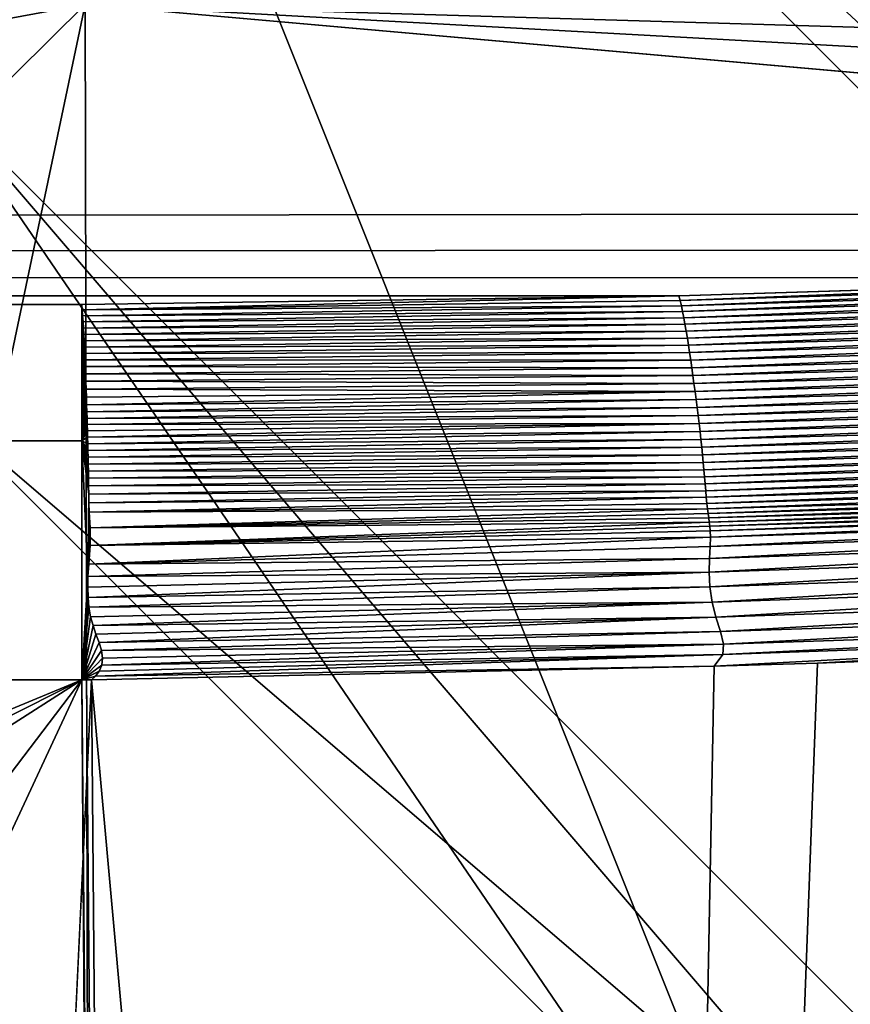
# Model space of a CAD drawing. Extents: x -250 to 250, y -968 to 894.
# Tile 504 of 656: x 225.13 to 226.47, y -901.66 to -900.08. Entities that reach past the tile are written whole.
import ezdxf

# ---------------------------------------------------------------- set-up
doc = ezdxf.new("R2010")
doc.units = 0
doc.header["$LTSCALE"] = 3.583593
for name, color, linetype in [('4424', 7, 'CONTINUOUS'), ('4572', 7, 'CONTINUOUS'), ('4683', 7, 'CONTINUOUS'), ('4728', 7, 'CONTINUOUS'), ('4734', 7, 'CONTINUOUS'), ('4742', 7, 'CONTINUOUS'), ('4801', 7, 'CONTINUOUS'), ('4804', 7, 'CONTINUOUS'), ('4805', 7, 'CONTINUOUS'), ('4847', 7, 'CONTINUOUS'), ('4860', 7, 'CONTINUOUS'), ('4870', 7, 'CONTINUOUS'), ('4910', 7, 'CONTINUOUS'), ('4942', 7, 'CONTINUOUS'), ('4988', 7, 'CONTINUOUS'), ('4990', 7, 'CONTINUOUS'), ('5036', 7, 'CONTINUOUS'), ('5065', 7, 'CONTINUOUS'), ('5092', 7, 'CONTINUOUS'), ('5096', 7, 'CONTINUOUS'), ('5149', 7, 'CONTINUOUS')]:
    doc.layers.add(name, color=color, linetype=linetype)

msp = doc.modelspace()

# ---------------------------------------------------------------- linework, layer by layer
at = {"layer": '4424', "color": 7, "linetype": 'CONTINUOUS'}
for points in [[(228, -903.7, -14.45), (228, -903.7, -13.45), (224.9998, -900.7, -13.45), (228, -903.7, -14.45)], [(225.0002, -900.7, -14.45), (228, -903.7, -14.45), (224.9998, -900.7, -13.45), (225.0002, -900.7, -14.45)]]:
    msp.add_3dface(points, dxfattribs=at)
at = {"layer": '4572', "color": 7, "linetype": 'CONTINUOUS'}
msp.add_3dface([(230.2099, -900.724, -15.128), (224.9981, -897.7, -16), (230.8187, -899.8727, -14.9044), (230.2099, -900.724, -15.128)], dxfattribs=at)
at = {"layer": '4683', "color": 7, "linetype": 'CONTINUOUS'}
for points in [[(225.0001, -900.2, -14.45), (228.5, -903.7, -14.45), (225.0002, -900.7, -14.45), (225.0001, -900.2, -14.45)], [(225.0002, -900.7, -14.45), (228.5, -903.7, -14.45), (228, -903.7, -14.45), (225.0002, -900.7, -14.45)]]:
    msp.add_3dface(points, dxfattribs=at)
at = {"layer": '4728', "color": 7, "linetype": 'CONTINUOUS'}
for points in [[(228, -903.7, -13.45), (224.9999, -900.2, -13.45), (224.9998, -900.7, -13.45), (228, -903.7, -13.45)], [(224.9999, -900.2, -13.45), (228, -903.7, -13.45), (228.5, -903.7, -13.45), (224.9999, -900.2, -13.45)]]:
    msp.add_3dface(points, dxfattribs=at)
at = {"layer": '4734', "color": 7, "linetype": 'CONTINUOUS'}
for points in [[(225, -895.6, 13.9), (225, -911.3574, 13.9), (234.8285, -911.4284, 9.8298), (225, -895.6, 13.9)], [(238.9, -898.0401, 0), (225, -895.6, 13.9), (238.9, -911.6), (238.9, -898.0401, 0)], [(238.9, -911.6), (225, -895.6, 13.9), (234.8285, -911.4284, 9.8298), (238.9, -911.6)]]:
    msp.add_3dface(points, dxfattribs=at)
at = {"layer": '4742', "color": 7, "linetype": 'CONTINUOUS'}
for points in [[(224.9981, -897.7, -16), (230.2099, -900.724, -15.128), (225, -897.7, -17), (224.9981, -897.7, -16)], [(225, -897.7, -17), (230.2099, -900.724, -15.128), (231, -903.7, -17), (225, -897.7, -17)]]:
    msp.add_3dface(points, dxfattribs=at)
at = {"layer": '4801', "color": 7, "linetype": 'CONTINUOUS'}
for points in [[(225.0003, -898.7, -18), (226.45, -902.3225, -18), (224.9994, -901.7, -18), (225.0003, -898.7, -18)], [(225.0003, -898.7, -18), (230, -903.7, -18), (226.45, -902.3225, -18), (225.0003, -898.7, -18)]]:
    msp.add_3dface(points, dxfattribs=at)
at = {"layer": '4804', "color": 7, "linetype": 'CONTINUOUS'}
for points in [[(225, -897.9929, -17.7071), (230.7071, -903.7, -17.7071), (225.0003, -898.7, -18), (225, -897.9929, -17.7071)], [(230, -903.7, -18), (225.0003, -898.7, -18), (230.3827, -903.7, -17.9239), (230, -903.7, -18)], [(225.0003, -898.7, -18), (230.7071, -903.7, -17.7071), (230.3827, -903.7, -17.9239), (225.0003, -898.7, -18)]]:
    msp.add_3dface(points, dxfattribs=at)
at = {"layer": '4805', "color": 7, "linetype": 'CONTINUOUS'}
for points in [[(225, -897.7, -17), (231, -903.7, -17), (225, -897.9929, -17.7071), (225, -897.7, -17)], [(230.9239, -903.7, -17.3827), (230.7071, -903.7, -17.7071), (225, -897.9929, -17.7071), (230.9239, -903.7, -17.3827)], [(231, -903.7, -17), (230.9239, -903.7, -17.3827), (225, -897.9929, -17.7071), (231, -903.7, -17)]]:
    msp.add_3dface(points, dxfattribs=at)
at = {"layer": '4847', "color": 7, "linetype": 'CONTINUOUS'}
for points in [[(224.9999, -900.2, -13.45), (228.5, -903.7, -13.45), (224.9998, -900.2, -12.6), (224.9999, -900.2, -13.45)], [(228.5, -903.7, -13.45), (228.5, -903.7, -12.1041), (224.9998, -900.2, -12.6), (228.5, -903.7, -13.45)]]:
    msp.add_3dface(points, dxfattribs=at)
at = {"layer": '4860', "color": 7, "linetype": 'CONTINUOUS'}
for points in [[(224.9999, -900.2, -15.95), (226.45, -902.3225, -15.95), (228.5, -903.7, -15.95), (224.9999, -900.2, -15.95)], [(226.45, -902.3225, -15.95), (224.9999, -900.2, -15.95), (225.0006, -901.7, -15.95), (226.45, -902.3225, -15.95)]]:
    msp.add_3dface(points, dxfattribs=at)
at = {"layer": '4870', "color": 7, "linetype": 'CONTINUOUS'}
msp.add_3dface([(228.5, -903.7, -12.1041), (225.0003, -907.2, -12.6), (224.9998, -900.2, -12.6), (228.5, -903.7, -12.1041)], dxfattribs=at)
at = {"layer": '4910', "color": 7, "linetype": 'CONTINUOUS'}
for points in [[(224.9999, -900.2, -15.95), (228.5, -903.7, -15.95), (225.0001, -900.2, -14.45), (224.9999, -900.2, -15.95)], [(228.5, -903.7, -15.95), (228.5, -903.7, -14.45), (225.0001, -900.2, -14.45), (228.5, -903.7, -15.95)]]:
    msp.add_3dface(points, dxfattribs=at)
at = {"layer": '4942', "color": 7, "linetype": 'CONTINUOUS'}
for points in [[(117.5, -900.5308, 15.9865), (225.2385, -900.0509, 13.998), (117.5, -899.787, 12.8425), (117.5, -900.5308, 15.9865)], [(232.6954, -899.9875, 13.7246), (225.2385, -900.0509, 13.998), (231.7964, -900.1094, 14.2476), (232.6954, -899.9875, 13.7246)], [(225.2385, -900.0509, 13.998), (117.5, -900.5308, 15.9865), (229.0257, -900.3859, 15.3999), (225.2385, -900.0509, 13.998)], [(229.9562, -900.3095, 15.0864), (225.2385, -900.0509, 13.998), (229.0257, -900.3859, 15.3999), (229.9562, -900.3095, 15.0864)], [(230.8794, -900.2174, 14.7032), (225.2385, -900.0509, 13.998), (229.9562, -900.3095, 15.0864), (230.8794, -900.2174, 14.7032)], [(231.7964, -900.1094, 14.2476), (225.2385, -900.0509, 13.998), (230.8794, -900.2174, 14.7032), (231.7964, -900.1094, 14.2476)], [(229.0257, -900.3859, 15.3999), (117.5, -900.5308, 15.9865), (228.0908, -900.4463, 15.6461), (229.0257, -900.3859, 15.3999)], [(228.0908, -900.4463, 15.6461), (117.5, -900.5308, 15.9865), (227.1486, -900.4915, 15.8284), (228.0908, -900.4463, 15.6461)], [(227.1486, -900.4915, 15.8284), (117.5, -900.5308, 15.9865), (226.1966, -900.5211, 15.9474), (227.1486, -900.4915, 15.8284)], [(117.5, -900.5308, 15.9865), (118.3512, -900.5334, 15.9969), (226.1966, -900.5211, 15.9474), (117.5, -900.5308, 15.9865)], [(118.3512, -900.5334, 15.9969), (119.183, -900.535, 16.0032), (226.1966, -900.5211, 15.9474), (118.3512, -900.5334, 15.9969)], [(119.183, -900.535, 16.0032), (225.2327, -900.535, 16.0032), (226.1966, -900.5211, 15.9474), (119.183, -900.535, 16.0032)]]:
    msp.add_3dface(points, dxfattribs=at)
at = {"layer": '4988', "color": 7, "linetype": 'CONTINUOUS'}
for points in [[(225.2327, -900.535, 16.0032), (119.183, -900.535, 16.0032), (119.183, -900.9921, 16.4975), (225.2327, -900.535, 16.0032)], [(225.2327, -900.535, 16.0032), (119.183, -900.9921, 16.4975), (225.2327, -900.755, 16.362), (225.2327, -900.535, 16.0032)], [(225.2327, -900.755, 16.362), (119.183, -901.141, 16.5298), (225.2327, -901.141, 16.5298), (225.2327, -900.755, 16.362)], [(119.183, -900.9921, 16.4975), (119.183, -901.141, 16.5298), (225.2327, -900.755, 16.362), (119.183, -900.9921, 16.4975)]]:
    msp.add_3dface(points, dxfattribs=at)
at = {"layer": '4990', "color": 7, "linetype": 'CONTINUOUS'}
for points in [[(225.2327, -901.141, 16.5298), (119.183, -901.141, 16.5298), (195.277, -913.5664, 17.8358), (225.2327, -901.141, 16.5298)], [(198.3256, -914.6033, 17.9448), (225.2327, -901.141, 16.5298), (195.277, -913.5664, 17.8358), (198.3256, -914.6033, 17.9448)], [(200.0949, -917.2293, 18.2208), (225.2327, -901.141, 16.5298), (198.3256, -914.6033, 17.9448), (200.0949, -917.2293, 18.2208)], [(203.2155, -930.0658, 19.5699), (225.2327, -901.141, 16.5298), (200.0949, -917.2293, 18.2208), (203.2155, -930.0658, 19.5699)], [(205.5595, -943.3624, 20.9675), (225.2327, -901.141, 16.5298), (203.2155, -930.0658, 19.5699), (205.5595, -943.3624, 20.9675)], [(225.6573, -961.0304, 22.8245), (225.2327, -901.141, 16.5298), (205.5595, -943.3624, 20.9675), (225.6573, -961.0304, 22.8245)], [(225.2327, -901.141, 16.5298), (225.6573, -961.0304, 22.8245), (225.4273, -922.9355, 18.8205), (225.2327, -901.141, 16.5298)]]:
    msp.add_3dface(points, dxfattribs=at)
at = {"layer": '5036', "color": 7, "linetype": 'CONTINUOUS'}
for points in [[(225.2486, -901.1407, 16.5296), (225.4273, -922.9355, 18.8205), (224.8079, -910.4487, 17.5242), (225.2486, -901.1407, 16.5296)], [(225.2327, -901.141, 16.5298), (225.4273, -922.9355, 18.8205), (225.2407, -901.1409, 16.5298), (225.2327, -901.141, 16.5298)], [(225.2407, -901.1409, 16.5298), (225.4273, -922.9355, 18.8205), (225.2486, -901.1407, 16.5296), (225.2407, -901.1409, 16.5298)]]:
    msp.add_3dface(points, dxfattribs=at)
at = {"layer": '5065', "color": 7, "linetype": 'CONTINUOUS'}
for points in [[(225.2327, -900.535, 16.0032), (225.2327, -900.755, 16.362), (225.2335, -900.5438, 16.0351), (225.2327, -900.535, 16.0032)], [(225.2335, -900.5438, 16.0351), (225.2327, -900.755, 16.362), (225.2342, -900.5533, 16.0645), (225.2335, -900.5438, 16.0351)], [(225.2342, -900.5533, 16.0645), (225.2327, -900.755, 16.362), (225.2349, -900.5633, 16.0913), (225.2342, -900.5533, 16.0645)], [(225.2349, -900.5633, 16.0913), (225.2327, -900.755, 16.362), (225.2356, -900.5735, 16.1158), (225.2349, -900.5633, 16.0913)], [(225.2356, -900.5735, 16.1158), (225.2327, -900.755, 16.362), (225.2361, -900.5837, 16.1379), (225.2356, -900.5735, 16.1158)], [(225.2361, -900.5837, 16.1379), (225.2327, -900.755, 16.362), (225.2367, -900.5938, 16.158), (225.2361, -900.5837, 16.1379)], [(225.2367, -900.5938, 16.158), (225.2327, -900.755, 16.362), (225.2372, -900.6039, 16.1765), (225.2367, -900.5938, 16.158)], [(225.2372, -900.6039, 16.1765), (225.2327, -900.755, 16.362), (225.2376, -900.614, 16.194), (225.2372, -900.6039, 16.1765)], [(225.2376, -900.614, 16.194), (225.2327, -900.755, 16.362), (225.2381, -900.6244, 16.2107), (225.2376, -900.614, 16.194)], [(225.2381, -900.6244, 16.2107), (225.2327, -900.755, 16.362), (225.2385, -900.6353, 16.2273), (225.2381, -900.6244, 16.2107)], [(225.2385, -900.6353, 16.2273), (225.2327, -900.755, 16.362), (225.239, -900.6468, 16.2437), (225.2385, -900.6353, 16.2273)], [(225.239, -900.6468, 16.2437), (225.2327, -900.755, 16.362), (225.2394, -900.659, 16.26), (225.239, -900.6468, 16.2437)], [(225.2394, -900.659, 16.26), (225.2327, -900.755, 16.362), (225.2399, -900.6719, 16.2762), (225.2394, -900.659, 16.26)], [(225.2399, -900.6719, 16.2762), (225.2327, -900.755, 16.362), (225.2403, -900.6846, 16.2915), (225.2399, -900.6719, 16.2762)], [(225.2403, -900.6846, 16.2915), (225.2327, -900.755, 16.362), (225.2407, -900.697, 16.3053), (225.2403, -900.6846, 16.2915)], [(225.2407, -900.697, 16.3053), (225.2327, -900.755, 16.362), (225.2411, -900.7082, 16.3173), (225.2407, -900.697, 16.3053)], [(225.2411, -900.7082, 16.3173), (225.2327, -900.755, 16.362), (225.2414, -900.7188, 16.3281), (225.2411, -900.7082, 16.3173)], [(225.2414, -900.7188, 16.3281), (225.2327, -900.755, 16.362), (225.2417, -900.7288, 16.338), (225.2414, -900.7188, 16.3281)], [(225.2417, -900.7288, 16.338), (225.2327, -900.755, 16.362), (225.242, -900.7389, 16.3476), (225.2417, -900.7288, 16.338)], [(225.242, -900.7389, 16.3476), (225.2327, -900.755, 16.362), (225.2423, -900.7493, 16.3569), (225.242, -900.7389, 16.3476)], [(225.2423, -900.7493, 16.3569), (225.2327, -900.755, 16.362), (225.2426, -900.7599, 16.3662), (225.2423, -900.7493, 16.3569)], [(225.2441, -900.841, 16.4258), (225.2327, -900.755, 16.362), (225.2429, -900.9743, 16.4912), (225.2441, -900.841, 16.4258)], [(225.2439, -900.8278, 16.4173), (225.2327, -900.755, 16.362), (225.2441, -900.841, 16.4258), (225.2439, -900.8278, 16.4173)], [(225.2438, -900.8156, 16.4091), (225.2327, -900.755, 16.362), (225.2439, -900.8278, 16.4173), (225.2438, -900.8156, 16.4091)], [(225.2436, -900.804, 16.4008), (225.2327, -900.755, 16.362), (225.2438, -900.8156, 16.4091), (225.2436, -900.804, 16.4008)], [(225.2434, -900.7928, 16.3925), (225.2327, -900.755, 16.362), (225.2436, -900.804, 16.4008), (225.2434, -900.7928, 16.3925)], [(225.2432, -900.7817, 16.384), (225.2327, -900.755, 16.362), (225.2434, -900.7928, 16.3925), (225.2432, -900.7817, 16.384)], [(225.2327, -900.755, 16.362), (225.2327, -901.141, 16.5298), (225.2429, -900.9743, 16.4912), (225.2327, -900.755, 16.362)], [(225.2429, -900.7707, 16.3752), (225.2327, -900.755, 16.362), (225.2432, -900.7817, 16.384), (225.2429, -900.7707, 16.3752)], [(225.2426, -900.7599, 16.3662), (225.2327, -900.755, 16.362), (225.2429, -900.7707, 16.3752), (225.2426, -900.7599, 16.3662)], [(225.2443, -900.8552, 16.4345), (225.2441, -900.841, 16.4258), (225.2429, -900.9743, 16.4912), (225.2443, -900.8552, 16.4345)], [(225.2448, -900.8702, 16.4432), (225.2443, -900.8552, 16.4345), (225.2429, -900.9743, 16.4912), (225.2448, -900.8702, 16.4432)], [(225.2463, -900.8955, 16.4568), (225.2448, -900.8702, 16.4432), (225.2429, -900.9743, 16.4912), (225.2463, -900.8955, 16.4568)], [(225.2441, -900.954, 16.4834), (225.2463, -900.8955, 16.4568), (225.2429, -900.9743, 16.4912), (225.2441, -900.954, 16.4834)], [(225.2463, -900.9238, 16.4705), (225.2463, -900.8955, 16.4568), (225.2441, -900.954, 16.4834), (225.2463, -900.9238, 16.4705)], [(225.2429, -900.9743, 16.4912), (225.2327, -901.141, 16.5298), (225.2425, -900.991, 16.4971), (225.2429, -900.9743, 16.4912)], [(225.2425, -900.991, 16.4971), (225.2327, -901.141, 16.5298), (225.243, -901.0077, 16.5024), (225.2425, -900.991, 16.4971)], [(225.243, -901.0077, 16.5024), (225.2327, -901.141, 16.5298), (225.2445, -901.0238, 16.5072), (225.243, -901.0077, 16.5024)], [(225.2445, -901.0238, 16.5072), (225.2327, -901.141, 16.5298), (225.2472, -901.0391, 16.5113), (225.2445, -901.0238, 16.5072)], [(225.2472, -901.0391, 16.5113), (225.2327, -901.141, 16.5298), (225.2511, -901.0534, 16.5147), (225.2472, -901.0391, 16.5113)], [(225.2511, -901.0534, 16.5147), (225.2327, -901.141, 16.5298), (225.2558, -901.0671, 16.5177), (225.2511, -901.0534, 16.5147)], [(225.2558, -901.0671, 16.5177), (225.2327, -901.141, 16.5298), (225.2608, -901.0805, 16.5202), (225.2558, -901.0671, 16.5177)], [(225.2608, -901.0805, 16.5202), (225.2327, -901.141, 16.5298), (225.2646, -901.0935, 16.5224), (225.2608, -901.0805, 16.5202)], [(225.2646, -901.0935, 16.5224), (225.2327, -901.141, 16.5298), (225.2663, -901.1057, 16.5244), (225.2646, -901.0935, 16.5224)], [(225.2663, -901.1057, 16.5244), (225.2327, -901.141, 16.5298), (225.265, -901.117, 16.5261), (225.2663, -901.1057, 16.5244)], [(225.265, -901.117, 16.5261), (225.2327, -901.141, 16.5298), (225.2608, -901.1268, 16.5276), (225.265, -901.117, 16.5261)], [(225.2608, -901.1268, 16.5276), (225.2327, -901.141, 16.5298), (225.2548, -901.1348, 16.5288), (225.2608, -901.1268, 16.5276)], [(225.2327, -901.141, 16.5298), (225.2486, -901.1407, 16.5296), (225.2548, -901.1348, 16.5288), (225.2327, -901.141, 16.5298)], [(225.2327, -901.141, 16.5298), (225.2407, -901.1409, 16.5298), (225.2486, -901.1407, 16.5296), (225.2327, -901.141, 16.5298)]]:
    msp.add_3dface(points, dxfattribs=at)
at = {"layer": '5092', "color": 7, "linetype": 'CONTINUOUS'}
for points in [[(227.1486, -900.4915, 15.8284), (226.1966, -900.5211, 15.9474), (226.1988, -900.5286, 15.9753), (227.1486, -900.4915, 15.8284)], [(227.1522, -900.499, 15.8558), (227.1486, -900.4915, 15.8284), (226.1988, -900.5286, 15.9753), (227.1522, -900.499, 15.8558)], [(226.2008, -900.5371, 16.002), (227.1522, -900.499, 15.8558), (226.1988, -900.5286, 15.9753), (226.2008, -900.5371, 16.002)], [(227.1558, -900.5075, 15.8826), (227.1522, -900.499, 15.8558), (226.2008, -900.5371, 16.002), (227.1558, -900.5075, 15.8826)], [(226.2028, -900.5464, 16.0277), (227.1558, -900.5075, 15.8826), (226.2008, -900.5371, 16.002), (226.2028, -900.5464, 16.0277)], [(227.1593, -900.517, 15.9088), (227.1558, -900.5075, 15.8826), (226.2028, -900.5464, 16.0277), (227.1593, -900.517, 15.9088)], [(226.1966, -900.5211, 15.9474), (225.2327, -900.535, 16.0032), (225.2335, -900.5438, 16.0351), (226.1966, -900.5211, 15.9474)], [(226.1966, -900.5211, 15.9474), (225.2335, -900.5438, 16.0351), (226.1988, -900.5286, 15.9753), (226.1966, -900.5211, 15.9474)], [(226.2047, -900.5564, 16.0525), (227.1593, -900.517, 15.9088), (226.2028, -900.5464, 16.0277), (226.2047, -900.5564, 16.0525)], [(227.1628, -900.5274, 15.9344), (227.1593, -900.517, 15.9088), (226.2047, -900.5564, 16.0525), (227.1628, -900.5274, 15.9344)], [(226.2066, -900.5669, 16.0764), (227.1628, -900.5274, 15.9344), (226.2047, -900.5564, 16.0525), (226.2066, -900.5669, 16.0764)], [(227.1663, -900.5383, 15.9594), (227.1628, -900.5274, 15.9344), (226.2066, -900.5669, 16.0764), (227.1663, -900.5383, 15.9594)], [(225.2335, -900.5438, 16.0351), (226.2008, -900.5371, 16.002), (226.1988, -900.5286, 15.9753), (225.2335, -900.5438, 16.0351)], [(225.2335, -900.5438, 16.0351), (225.2342, -900.5533, 16.0645), (226.2008, -900.5371, 16.002), (225.2335, -900.5438, 16.0351)], [(225.2342, -900.5533, 16.0645), (226.2028, -900.5464, 16.0277), (226.2008, -900.5371, 16.002), (225.2342, -900.5533, 16.0645)], [(226.2085, -900.5779, 16.0995), (227.1663, -900.5383, 15.9594), (226.2066, -900.5669, 16.0764), (226.2085, -900.5779, 16.0995)], [(227.1697, -900.5497, 15.9838), (227.1663, -900.5383, 15.9594), (226.2085, -900.5779, 16.0995), (227.1697, -900.5497, 15.9838)], [(225.2342, -900.5533, 16.0645), (225.2349, -900.5633, 16.0913), (226.2028, -900.5464, 16.0277), (225.2342, -900.5533, 16.0645)], [(225.2349, -900.5633, 16.0913), (226.2047, -900.5564, 16.0525), (226.2028, -900.5464, 16.0277), (225.2349, -900.5633, 16.0913)], [(225.2349, -900.5633, 16.0913), (225.2356, -900.5735, 16.1158), (226.2047, -900.5564, 16.0525), (225.2349, -900.5633, 16.0913)], [(225.2356, -900.5735, 16.1158), (226.2066, -900.5669, 16.0764), (226.2047, -900.5564, 16.0525), (225.2356, -900.5735, 16.1158)], [(226.2104, -900.5892, 16.1218), (227.1697, -900.5497, 15.9838), (226.2085, -900.5779, 16.0995), (226.2104, -900.5892, 16.1218)], [(227.1731, -900.5615, 16.0078), (227.1697, -900.5497, 15.9838), (226.2104, -900.5892, 16.1218), (227.1731, -900.5615, 16.0078)], [(225.2356, -900.5735, 16.1158), (225.2361, -900.5837, 16.1379), (226.2066, -900.5669, 16.0764), (225.2356, -900.5735, 16.1158)], [(225.2361, -900.5837, 16.1379), (226.2085, -900.5779, 16.0995), (226.2066, -900.5669, 16.0764), (225.2361, -900.5837, 16.1379)], [(226.2122, -900.6008, 16.1435), (227.1731, -900.5615, 16.0078), (226.2104, -900.5892, 16.1218), (226.2122, -900.6008, 16.1435)], [(227.1765, -900.5735, 16.0313), (227.1731, -900.5615, 16.0078), (226.2122, -900.6008, 16.1435), (227.1765, -900.5735, 16.0313)], [(226.214, -900.6127, 16.1646), (227.1765, -900.5735, 16.0313), (226.2122, -900.6008, 16.1435), (226.214, -900.6127, 16.1646)], [(227.1798, -900.5859, 16.0544), (227.1765, -900.5735, 16.0313), (226.214, -900.6127, 16.1646), (227.1798, -900.5859, 16.0544)], [(225.2361, -900.5837, 16.1379), (225.2367, -900.5938, 16.158), (226.2085, -900.5779, 16.0995), (225.2361, -900.5837, 16.1379)], [(225.2367, -900.5938, 16.158), (226.2104, -900.5892, 16.1218), (226.2085, -900.5779, 16.0995), (225.2367, -900.5938, 16.158)], [(225.2367, -900.5938, 16.158), (225.2372, -900.6039, 16.1765), (226.2104, -900.5892, 16.1218), (225.2367, -900.5938, 16.158)], [(225.2372, -900.6039, 16.1765), (226.2122, -900.6008, 16.1435), (226.2104, -900.5892, 16.1218), (225.2372, -900.6039, 16.1765)], [(226.2158, -900.6249, 16.1853), (227.1798, -900.5859, 16.0544), (226.214, -900.6127, 16.1646), (226.2158, -900.6249, 16.1853)], [(227.1831, -900.5984, 16.0772), (227.1798, -900.5859, 16.0544), (226.2158, -900.6249, 16.1853), (227.1831, -900.5984, 16.0772)], [(225.2372, -900.6039, 16.1765), (225.2376, -900.614, 16.194), (226.2122, -900.6008, 16.1435), (225.2372, -900.6039, 16.1765)], [(225.2376, -900.614, 16.194), (226.214, -900.6127, 16.1646), (226.2122, -900.6008, 16.1435), (225.2376, -900.614, 16.194)], [(226.2176, -900.6373, 16.2054), (227.1831, -900.5984, 16.0772), (226.2158, -900.6249, 16.1853), (226.2176, -900.6373, 16.2054)], [(227.1863, -900.6111, 16.0996), (227.1831, -900.5984, 16.0772), (226.2176, -900.6373, 16.2054), (227.1863, -900.6111, 16.0996)], [(225.2376, -900.614, 16.194), (225.2381, -900.6244, 16.2107), (226.214, -900.6127, 16.1646), (225.2376, -900.614, 16.194)], [(225.2381, -900.6244, 16.2107), (226.2158, -900.6249, 16.1853), (226.214, -900.6127, 16.1646), (225.2381, -900.6244, 16.2107)], [(226.2194, -900.6499, 16.2249), (227.1863, -900.6111, 16.0996), (226.2176, -900.6373, 16.2054), (226.2194, -900.6499, 16.2249)], [(227.1895, -900.6238, 16.1215), (227.1863, -900.6111, 16.0996), (226.2194, -900.6499, 16.2249), (227.1895, -900.6238, 16.1215)], [(225.2381, -900.6244, 16.2107), (225.2385, -900.6353, 16.2273), (226.2158, -900.6249, 16.1853), (225.2381, -900.6244, 16.2107)], [(225.2385, -900.6353, 16.2273), (226.2176, -900.6373, 16.2054), (226.2158, -900.6249, 16.1853), (225.2385, -900.6353, 16.2273)], [(225.2385, -900.6353, 16.2273), (225.239, -900.6468, 16.2437), (226.2176, -900.6373, 16.2054), (225.2385, -900.6353, 16.2273)], [(225.239, -900.6468, 16.2437), (226.2194, -900.6499, 16.2249), (226.2176, -900.6373, 16.2054), (225.239, -900.6468, 16.2437)], [(226.2211, -900.6627, 16.2439), (227.1895, -900.6238, 16.1215), (226.2194, -900.6499, 16.2249), (226.2211, -900.6627, 16.2439)], [(227.1927, -900.6367, 16.143), (227.1895, -900.6238, 16.1215), (226.2211, -900.6627, 16.2439), (227.1927, -900.6367, 16.143)], [(226.2228, -900.6755, 16.2623), (227.1927, -900.6367, 16.143), (226.2211, -900.6627, 16.2439), (226.2228, -900.6755, 16.2623)], [(227.1959, -900.6495, 16.1639), (227.1927, -900.6367, 16.143), (226.2228, -900.6755, 16.2623), (227.1959, -900.6495, 16.1639)], [(225.239, -900.6468, 16.2437), (225.2394, -900.659, 16.26), (226.2194, -900.6499, 16.2249), (225.239, -900.6468, 16.2437)], [(225.2394, -900.659, 16.26), (226.2211, -900.6627, 16.2439), (226.2194, -900.6499, 16.2249), (225.2394, -900.659, 16.26)], [(226.2245, -900.6884, 16.2801), (227.1959, -900.6495, 16.1639), (226.2228, -900.6755, 16.2623), (226.2245, -900.6884, 16.2801)], [(227.199, -900.6624, 16.1843), (227.1959, -900.6495, 16.1639), (226.2245, -900.6884, 16.2801), (227.199, -900.6624, 16.1843)], [(225.2394, -900.659, 16.26), (225.2399, -900.6719, 16.2762), (226.2211, -900.6627, 16.2439), (225.2394, -900.659, 16.26)], [(225.2399, -900.6719, 16.2762), (226.2228, -900.6755, 16.2623), (226.2211, -900.6627, 16.2439), (225.2399, -900.6719, 16.2762)], [(226.2262, -900.7013, 16.2972), (227.199, -900.6624, 16.1843), (226.2245, -900.6884, 16.2801), (226.2262, -900.7013, 16.2972)], [(227.202, -900.6753, 16.204), (227.199, -900.6624, 16.1843), (226.2262, -900.7013, 16.2972), (227.202, -900.6753, 16.204)], [(225.2399, -900.6719, 16.2762), (225.2403, -900.6846, 16.2915), (226.2228, -900.6755, 16.2623), (225.2399, -900.6719, 16.2762)], [(225.2403, -900.6846, 16.2915), (225.2407, -900.697, 16.3053), (226.2228, -900.6755, 16.2623), (225.2403, -900.6846, 16.2915)], [(225.2407, -900.697, 16.3053), (226.2245, -900.6884, 16.2801), (226.2228, -900.6755, 16.2623), (225.2407, -900.697, 16.3053)], [(226.2278, -900.7142, 16.3136), (227.202, -900.6753, 16.204), (226.2262, -900.7013, 16.2972), (226.2278, -900.7142, 16.3136)], [(227.205, -900.6881, 16.223), (227.202, -900.6753, 16.204), (226.2278, -900.7142, 16.3136), (227.205, -900.6881, 16.223)], [(225.2407, -900.697, 16.3053), (225.2411, -900.7082, 16.3173), (226.2245, -900.6884, 16.2801), (225.2407, -900.697, 16.3053)], [(225.2411, -900.7082, 16.3173), (226.2262, -900.7013, 16.2972), (226.2245, -900.6884, 16.2801), (225.2411, -900.7082, 16.3173)], [(225.2411, -900.7082, 16.3173), (225.2414, -900.7188, 16.3281), (226.2262, -900.7013, 16.2972), (225.2411, -900.7082, 16.3173)], [(225.2414, -900.7188, 16.3281), (226.2278, -900.7142, 16.3136), (226.2262, -900.7013, 16.2972), (225.2414, -900.7188, 16.3281)], [(226.2294, -900.7271, 16.3294), (227.205, -900.6881, 16.223), (226.2278, -900.7142, 16.3136), (226.2294, -900.7271, 16.3294)], [(227.2079, -900.7008, 16.2413), (227.205, -900.6881, 16.223), (226.2294, -900.7271, 16.3294), (227.2079, -900.7008, 16.2413)], [(226.2309, -900.74, 16.3445), (227.2079, -900.7008, 16.2413), (226.2294, -900.7271, 16.3294), (226.2309, -900.74, 16.3445)], [(227.2106, -900.7134, 16.2588), (227.2079, -900.7008, 16.2413), (226.2309, -900.74, 16.3445), (227.2106, -900.7134, 16.2588)], [(225.2414, -900.7188, 16.3281), (225.2417, -900.7288, 16.338), (226.2278, -900.7142, 16.3136), (225.2414, -900.7188, 16.3281)], [(225.2417, -900.7288, 16.338), (226.2294, -900.7271, 16.3294), (226.2278, -900.7142, 16.3136), (225.2417, -900.7288, 16.338)], [(226.2323, -900.7527, 16.3588), (227.2106, -900.7134, 16.2588), (226.2309, -900.74, 16.3445), (226.2323, -900.7527, 16.3588)], [(227.2133, -900.7259, 16.2755), (227.2106, -900.7134, 16.2588), (226.2323, -900.7527, 16.3588), (227.2133, -900.7259, 16.2755)], [(225.2417, -900.7288, 16.338), (225.242, -900.7389, 16.3476), (226.2294, -900.7271, 16.3294), (225.2417, -900.7288, 16.338)], [(225.242, -900.7389, 16.3476), (225.2423, -900.7493, 16.3569), (226.2294, -900.7271, 16.3294), (225.242, -900.7389, 16.3476)], [(225.2423, -900.7493, 16.3569), (226.2309, -900.74, 16.3445), (226.2294, -900.7271, 16.3294), (225.2423, -900.7493, 16.3569)], [(226.2337, -900.7653, 16.3723), (227.2133, -900.7259, 16.2755), (226.2323, -900.7527, 16.3588), (226.2337, -900.7653, 16.3723)], [(227.2158, -900.7382, 16.2914), (227.2133, -900.7259, 16.2755), (226.2337, -900.7653, 16.3723), (227.2158, -900.7382, 16.2914)], [(225.2423, -900.7493, 16.3569), (225.2426, -900.7599, 16.3662), (226.2309, -900.74, 16.3445), (225.2423, -900.7493, 16.3569)], [(225.2426, -900.7599, 16.3662), (226.2323, -900.7527, 16.3588), (226.2309, -900.74, 16.3445), (225.2426, -900.7599, 16.3662)], [(226.2349, -900.7777, 16.3851), (227.2158, -900.7382, 16.2914), (226.2337, -900.7653, 16.3723), (226.2349, -900.7777, 16.3851)], [(227.2182, -900.7503, 16.3063), (227.2158, -900.7382, 16.2914), (226.2349, -900.7777, 16.3851), (227.2182, -900.7503, 16.3063)], [(226.2361, -900.7899, 16.3971), (227.2182, -900.7503, 16.3063), (226.2349, -900.7777, 16.3851), (226.2361, -900.7899, 16.3971)], [(227.2205, -900.7621, 16.3203), (227.2182, -900.7503, 16.3063), (226.2361, -900.7899, 16.3971), (227.2205, -900.7621, 16.3203)], [(225.2426, -900.7599, 16.3662), (225.2429, -900.7707, 16.3752), (226.2323, -900.7527, 16.3588), (225.2426, -900.7599, 16.3662)], [(225.2429, -900.7707, 16.3752), (226.2337, -900.7653, 16.3723), (226.2323, -900.7527, 16.3588), (225.2429, -900.7707, 16.3752)], [(225.2429, -900.7707, 16.3752), (225.2432, -900.7817, 16.384), (226.2337, -900.7653, 16.3723), (225.2429, -900.7707, 16.3752)], [(225.2432, -900.7817, 16.384), (226.2349, -900.7777, 16.3851), (226.2337, -900.7653, 16.3723), (225.2432, -900.7817, 16.384)], [(226.2372, -900.8018, 16.4082), (227.2205, -900.7621, 16.3203), (226.2361, -900.7899, 16.3971), (226.2372, -900.8018, 16.4082)], [(227.2227, -900.7736, 16.3333), (227.2205, -900.7621, 16.3203), (226.2372, -900.8018, 16.4082), (227.2227, -900.7736, 16.3333)], [(225.2432, -900.7817, 16.384), (225.2434, -900.7928, 16.3925), (226.2349, -900.7777, 16.3851), (225.2432, -900.7817, 16.384)], [(225.2434, -900.7928, 16.3925), (226.2361, -900.7899, 16.3971), (226.2349, -900.7777, 16.3851), (225.2434, -900.7928, 16.3925)], [(226.2382, -900.8134, 16.4185), (227.2227, -900.7736, 16.3333), (226.2372, -900.8018, 16.4082), (226.2382, -900.8134, 16.4185)], [(227.2247, -900.7849, 16.3453), (227.2227, -900.7736, 16.3333), (226.2382, -900.8134, 16.4185), (227.2247, -900.7849, 16.3453)], [(225.2434, -900.7928, 16.3925), (225.2436, -900.804, 16.4008), (226.2361, -900.7899, 16.3971), (225.2434, -900.7928, 16.3925)], [(225.2436, -900.804, 16.4008), (226.2372, -900.8018, 16.4082), (226.2361, -900.7899, 16.3971), (225.2436, -900.804, 16.4008)], [(226.2392, -900.8247, 16.4278), (227.2247, -900.7849, 16.3453), (226.2382, -900.8134, 16.4185), (226.2392, -900.8247, 16.4278)], [(227.2266, -900.7959, 16.3561), (227.2247, -900.7849, 16.3453), (226.2392, -900.8247, 16.4278), (227.2266, -900.7959, 16.3561)], [(226.2401, -900.8357, 16.4362), (227.2266, -900.7959, 16.3561), (226.2392, -900.8247, 16.4278), (226.2401, -900.8357, 16.4362)], [(227.2284, -900.8067, 16.3656), (227.2266, -900.7959, 16.3561), (226.2401, -900.8357, 16.4362), (227.2284, -900.8067, 16.3656)], [(225.2436, -900.804, 16.4008), (225.2438, -900.8156, 16.4091), (226.2372, -900.8018, 16.4082), (225.2436, -900.804, 16.4008)], [(225.2438, -900.8156, 16.4091), (226.2382, -900.8134, 16.4185), (226.2372, -900.8018, 16.4082), (225.2438, -900.8156, 16.4091)], [(225.2438, -900.8156, 16.4091), (225.2439, -900.8278, 16.4173), (226.2382, -900.8134, 16.4185), (225.2438, -900.8156, 16.4091)], [(225.2439, -900.8278, 16.4173), (226.2392, -900.8247, 16.4278), (226.2382, -900.8134, 16.4185), (225.2439, -900.8278, 16.4173)], [(226.2409, -900.8462, 16.4436), (227.2284, -900.8067, 16.3656), (226.2401, -900.8357, 16.4362), (226.2409, -900.8462, 16.4436)], [(227.2301, -900.8173, 16.3738), (227.2284, -900.8067, 16.3656), (226.2409, -900.8462, 16.4436), (227.2301, -900.8173, 16.3738)], [(225.2439, -900.8278, 16.4173), (225.2441, -900.841, 16.4258), (226.2392, -900.8247, 16.4278), (225.2439, -900.8278, 16.4173)], [(225.2441, -900.841, 16.4258), (226.2401, -900.8357, 16.4362), (226.2392, -900.8247, 16.4278), (225.2441, -900.841, 16.4258)], [(226.2418, -900.856, 16.45), (227.2301, -900.8173, 16.3738), (226.2409, -900.8462, 16.4436), (226.2418, -900.856, 16.45)], [(227.2317, -900.8274, 16.3807), (227.2301, -900.8173, 16.3738), (226.2418, -900.856, 16.45), (227.2317, -900.8274, 16.3807)], [(226.2427, -900.8648, 16.4554), (227.2317, -900.8274, 16.3807), (226.2418, -900.856, 16.45), (226.2427, -900.8648, 16.4554)], [(227.2335, -900.8365, 16.3864), (227.2317, -900.8274, 16.3807), (226.2427, -900.8648, 16.4554), (227.2335, -900.8365, 16.3864)], [(225.2441, -900.841, 16.4258), (225.2443, -900.8552, 16.4345), (226.2401, -900.8357, 16.4362), (225.2441, -900.841, 16.4258)], [(225.2443, -900.8552, 16.4345), (226.2409, -900.8462, 16.4436), (226.2401, -900.8357, 16.4362), (225.2443, -900.8552, 16.4345)], [(225.2443, -900.8552, 16.4345), (225.2448, -900.8702, 16.4432), (226.2409, -900.8462, 16.4436), (225.2443, -900.8552, 16.4345)], [(225.2448, -900.8702, 16.4432), (226.2418, -900.856, 16.45), (226.2409, -900.8462, 16.4436), (225.2448, -900.8702, 16.4432)], [(226.2438, -900.8725, 16.4598), (227.2335, -900.8365, 16.3864), (226.2427, -900.8648, 16.4554), (226.2438, -900.8725, 16.4598)], [(227.2353, -900.8443, 16.3908), (227.2335, -900.8365, 16.3864), (226.2438, -900.8725, 16.4598), (227.2353, -900.8443, 16.3908)], [(226.2449, -900.8794, 16.4624), (227.2353, -900.8443, 16.3908), (226.2438, -900.8725, 16.4598), (226.2449, -900.8794, 16.4624)], [(227.2372, -900.8516, 16.3922), (227.2353, -900.8443, 16.3908), (226.2449, -900.8794, 16.4624), (227.2372, -900.8516, 16.3922)], [(225.2448, -900.8702, 16.4432), (226.2427, -900.8648, 16.4554), (226.2418, -900.856, 16.45), (225.2448, -900.8702, 16.4432)], [(226.2459, -900.8862, 16.4631), (227.2372, -900.8516, 16.3922), (226.2449, -900.8794, 16.4624), (226.2459, -900.8862, 16.4631)], [(227.2389, -900.8585, 16.3904), (227.2372, -900.8516, 16.3922), (226.2459, -900.8862, 16.4631), (227.2389, -900.8585, 16.3904)], [(226.2468, -900.8928, 16.4644), (227.2389, -900.8585, 16.3904), (226.2459, -900.8862, 16.4631), (226.2468, -900.8928, 16.4644)], [(227.2407, -900.8644, 16.3897), (227.2389, -900.8585, 16.3904), (226.2468, -900.8928, 16.4644), (227.2407, -900.8644, 16.3897)], [(225.2448, -900.8702, 16.4432), (225.2463, -900.8955, 16.4568), (226.2427, -900.8648, 16.4554), (225.2448, -900.8702, 16.4432)], [(225.2463, -900.8955, 16.4568), (226.2438, -900.8725, 16.4598), (226.2427, -900.8648, 16.4554), (225.2463, -900.8955, 16.4568)], [(225.2463, -900.8955, 16.4568), (226.2449, -900.8794, 16.4624), (226.2438, -900.8725, 16.4598), (225.2463, -900.8955, 16.4568)], [(226.2475, -900.9002, 16.4683), (227.2407, -900.8644, 16.3897), (226.2468, -900.8928, 16.4644), (226.2475, -900.9002, 16.4683)], [(227.2424, -900.8702, 16.3931), (227.2407, -900.8644, 16.3897), (226.2475, -900.9002, 16.4683), (227.2424, -900.8702, 16.3931)], [(226.2477, -900.9106, 16.4734), (227.2424, -900.8702, 16.3931), (226.2475, -900.9002, 16.4683), (226.2477, -900.9106, 16.4734)], [(227.2435, -900.8791, 16.3982), (227.2424, -900.8702, 16.3931), (226.2477, -900.9106, 16.4734), (227.2435, -900.8791, 16.3982)], [(225.2463, -900.8955, 16.4568), (226.2459, -900.8862, 16.4631), (226.2449, -900.8794, 16.4624), (225.2463, -900.8955, 16.4568)], [(225.2463, -900.9238, 16.4705), (226.2468, -900.8928, 16.4644), (226.2459, -900.8862, 16.4631), (225.2463, -900.9238, 16.4705)], [(225.2463, -900.8955, 16.4568), (225.2463, -900.9238, 16.4705), (226.2459, -900.8862, 16.4631), (225.2463, -900.8955, 16.4568)], [(225.2463, -900.9238, 16.4705), (226.2475, -900.9002, 16.4683), (226.2468, -900.8928, 16.4644), (225.2463, -900.9238, 16.4705)], [(227.2439, -900.9118, 16.402), (227.2439, -900.8932, 16.4012), (226.2463, -900.9449, 16.4819), (227.2439, -900.9118, 16.402)], [(226.2463, -900.9449, 16.4819), (227.2439, -900.8932, 16.4012), (226.2471, -900.9257, 16.478), (226.2463, -900.9449, 16.4819)], [(227.2439, -900.8932, 16.4012), (227.2435, -900.8791, 16.3982), (226.2471, -900.9257, 16.478), (227.2439, -900.8932, 16.4012)], [(226.2471, -900.9257, 16.478), (227.2435, -900.8791, 16.3982), (226.2477, -900.9106, 16.4734), (226.2471, -900.9257, 16.478)], [(225.2463, -900.9238, 16.4705), (226.2477, -900.9106, 16.4734), (226.2475, -900.9002, 16.4683), (225.2463, -900.9238, 16.4705)], [(225.2463, -900.9238, 16.4705), (225.2441, -900.954, 16.4834), (226.2477, -900.9106, 16.4734), (225.2463, -900.9238, 16.4705)], [(225.2441, -900.954, 16.4834), (226.2471, -900.9257, 16.478), (226.2477, -900.9106, 16.4734), (225.2441, -900.954, 16.4834)], [(227.2442, -900.9335, 16.4012), (227.2439, -900.9118, 16.402), (226.2458, -900.9671, 16.4853), (227.2442, -900.9335, 16.4012)], [(226.2458, -900.9671, 16.4853), (227.2439, -900.9118, 16.402), (226.2463, -900.9449, 16.4819), (226.2458, -900.9671, 16.4853)], [(225.2441, -900.954, 16.4834), (226.2463, -900.9449, 16.4819), (226.2471, -900.9257, 16.478), (225.2441, -900.954, 16.4834)], [(226.2468, -900.9909, 16.4876), (227.2442, -900.9335, 16.4012), (226.2458, -900.9671, 16.4853), (226.2468, -900.9909, 16.4876)], [(227.2458, -900.9568, 16.3985), (227.2442, -900.9335, 16.4012), (226.2468, -900.9909, 16.4876), (227.2458, -900.9568, 16.3985)], [(225.2441, -900.954, 16.4834), (225.2429, -900.9743, 16.4912), (226.2463, -900.9449, 16.4819), (225.2441, -900.954, 16.4834)], [(225.2429, -900.9743, 16.4912), (226.2458, -900.9671, 16.4853), (226.2463, -900.9449, 16.4819), (225.2429, -900.9743, 16.4912)], [(226.2503, -901.0153, 16.4872), (227.2458, -900.9568, 16.3985), (226.2468, -900.9909, 16.4876), (226.2503, -901.0153, 16.4872)], [(227.2497, -900.9808, 16.3915), (227.2458, -900.9568, 16.3985), (226.2503, -901.0153, 16.4872), (227.2497, -900.9808, 16.3915)], [(225.2429, -900.9743, 16.4912), (225.2425, -900.991, 16.4971), (226.2458, -900.9671, 16.4853), (225.2429, -900.9743, 16.4912)], [(225.2425, -900.991, 16.4971), (225.243, -901.0077, 16.5024), (226.2458, -900.9671, 16.4853), (225.2425, -900.991, 16.4971)], [(225.243, -901.0077, 16.5024), (226.2468, -900.9909, 16.4876), (226.2458, -900.9671, 16.4853), (225.243, -901.0077, 16.5024)], [(226.2565, -901.0396, 16.4802), (227.2497, -900.9808, 16.3915), (226.2503, -901.0153, 16.4872), (226.2565, -901.0396, 16.4802)], [(227.2561, -901.0056, 16.3735), (227.2497, -900.9808, 16.3915), (226.2565, -901.0396, 16.4802), (227.2561, -901.0056, 16.3735)], [(225.243, -901.0077, 16.5024), (225.2445, -901.0238, 16.5072), (226.2468, -900.9909, 16.4876), (225.243, -901.0077, 16.5024)], [(225.2445, -901.0238, 16.5072), (226.2503, -901.0153, 16.4872), (226.2468, -900.9909, 16.4876), (225.2445, -901.0238, 16.5072)], [(225.2445, -901.0238, 16.5072), (225.2472, -901.0391, 16.5113), (226.2503, -901.0153, 16.4872), (225.2445, -901.0238, 16.5072)], [(225.2472, -901.0391, 16.5113), (225.2511, -901.0534, 16.5147), (226.2503, -901.0153, 16.4872), (225.2472, -901.0391, 16.5113)], [(225.2511, -901.0534, 16.5147), (226.2565, -901.0396, 16.4802), (226.2503, -901.0153, 16.4872), (225.2511, -901.0534, 16.5147)], [(226.2639, -901.0628, 16.4663), (227.2561, -901.0056, 16.3735), (226.2565, -901.0396, 16.4802), (226.2639, -901.0628, 16.4663)], [(227.2633, -901.0299, 16.3442), (227.2561, -901.0056, 16.3735), (226.2639, -901.0628, 16.4663), (227.2633, -901.0299, 16.3442)], [(226.2688, -901.083, 16.4563), (227.2633, -901.0299, 16.3442), (226.2639, -901.0628, 16.4663), (226.2688, -901.083, 16.4563)], [(227.2684, -901.0499, 16.323), (227.2633, -901.0299, 16.3442), (226.2688, -901.083, 16.4563), (227.2684, -901.0499, 16.323)], [(225.2511, -901.0534, 16.5147), (225.2558, -901.0671, 16.5177), (226.2565, -901.0396, 16.4802), (225.2511, -901.0534, 16.5147)], [(225.2558, -901.0671, 16.5177), (225.2608, -901.0805, 16.5202), (226.2565, -901.0396, 16.4802), (225.2558, -901.0671, 16.5177)], [(225.2608, -901.0805, 16.5202), (226.2639, -901.0628, 16.4663), (226.2565, -901.0396, 16.4802), (225.2608, -901.0805, 16.5202)], [(227.2685, -901.0649, 16.3385), (227.2684, -901.0499, 16.323), (226.2675, -901.1002, 16.466), (227.2685, -901.0649, 16.3385)], [(226.2675, -901.1002, 16.466), (227.2684, -901.0499, 16.323), (226.2688, -901.083, 16.4563), (226.2675, -901.1002, 16.466)], [(225.2608, -901.0805, 16.5202), (225.2646, -901.0935, 16.5224), (226.2639, -901.0628, 16.4663), (225.2608, -901.0805, 16.5202)], [(225.2646, -901.0935, 16.5224), (226.2688, -901.083, 16.4563), (226.2639, -901.0628, 16.4663), (225.2646, -901.0935, 16.5224)], [(226.4206, -901.1139, 16.4554), (227.2685, -901.0649, 16.3385), (226.2537, -901.1189, 16.4715), (226.4206, -901.1139, 16.4554)], [(226.2537, -901.1189, 16.4715), (227.2685, -901.0649, 16.3385), (226.2675, -901.1002, 16.466), (226.2537, -901.1189, 16.4715)], [(227.2568, -901.0831, 16.3464), (227.2685, -901.0649, 16.3385), (226.4206, -901.1139, 16.4554), (227.2568, -901.0831, 16.3464)], [(225.2646, -901.0935, 16.5224), (225.2663, -901.1057, 16.5244), (226.2688, -901.083, 16.4563), (225.2646, -901.0935, 16.5224)], [(225.2663, -901.1057, 16.5244), (225.265, -901.117, 16.5261), (226.2688, -901.083, 16.4563), (225.2663, -901.1057, 16.5244)], [(225.265, -901.117, 16.5261), (226.2675, -901.1002, 16.466), (226.2688, -901.083, 16.4563), (225.265, -901.117, 16.5261)], [(225.2608, -901.1268, 16.5276), (225.2548, -901.1348, 16.5288), (226.2675, -901.1002, 16.466), (225.2608, -901.1268, 16.5276)], [(225.2548, -901.1348, 16.5288), (226.2537, -901.1189, 16.4715), (226.2675, -901.1002, 16.466), (225.2548, -901.1348, 16.5288)], [(225.265, -901.117, 16.5261), (225.2608, -901.1268, 16.5276), (226.2675, -901.1002, 16.466), (225.265, -901.117, 16.5261)], [(225.2548, -901.1348, 16.5288), (225.2486, -901.1407, 16.5296), (226.2537, -901.1189, 16.4715), (225.2548, -901.1348, 16.5288)]]:
    msp.add_3dface(points, dxfattribs=at)
at = {"layer": '5096', "color": 7, "linetype": 'CONTINUOUS'}
for points in [[(239, -897.5725), (225.2505, -905.7503, 13.9978), (225.2385, -900.0509, 13.998), (239, -897.5725)], [(225.4928, -905.7931, 13.9913), (225.2505, -905.7503, 13.9978), (239, -897.5725), (225.4928, -905.7931, 13.9913)], [(225.7199, -905.838, 13.9815), (225.4928, -905.7931, 13.9913), (239, -897.5725), (225.7199, -905.838, 13.9815)], [(225.9304, -905.8848, 13.969), (225.7199, -905.838, 13.9815), (239, -897.5725), (225.9304, -905.8848, 13.969)], [(226.1259, -905.9338, 13.9547), (225.9304, -905.8848, 13.969), (239, -897.5725), (226.1259, -905.9338, 13.9547)], [(226.3151, -905.9856, 13.9381), (226.1259, -905.9338, 13.9547), (239, -897.5725), (226.3151, -905.9856, 13.9381)], [(226.497, -906.0401, 13.9197), (226.3151, -905.9856, 13.9381), (239, -897.5725), (226.497, -906.0401, 13.9197)], [(225.2385, -900.0509, 13.998), (211.0085, -900.6572, 0.4886), (211.0085, -897.633, 0.4886), (225.2385, -900.0509, 13.998)], [(214.3399, -902.0585, 9.0753), (211.0085, -900.6572, 0.4886), (225.2385, -900.0509, 13.998), (214.3399, -902.0585, 9.0753)], [(222.1927, -903.0662, 13.7157), (214.3399, -902.0585, 9.0753), (225.2385, -900.0509, 13.998), (222.1927, -903.0662, 13.7157)], [(224.0936, -905.4921, 13.9706), (222.1927, -903.0662, 13.7157), (225.2385, -900.0509, 13.998), (224.0936, -905.4921, 13.9706)], [(225.2505, -905.7503, 13.9978), (224.0936, -905.4921, 13.9706), (225.2385, -900.0509, 13.998), (225.2505, -905.7503, 13.9978)]]:
    msp.add_3dface(points, dxfattribs=at)
at = {"layer": '5149', "color": 7, "linetype": 'CONTINUOUS'}
for points in [[(227.2568, -901.0831, 16.3464), (226.0773, -910.2807, 17.4253), (227.3617, -910.0977, 17.2211), (227.2568, -901.0831, 16.3464)], [(227.2568, -901.0831, 16.3464), (226.4206, -901.1139, 16.4554), (226.0773, -910.2807, 17.4253), (227.2568, -901.0831, 16.3464)], [(226.4206, -901.1139, 16.4554), (226.2537, -901.1189, 16.4715), (226.0773, -910.2807, 17.4253), (226.4206, -901.1139, 16.4554)], [(226.2537, -901.1189, 16.4715), (225.2486, -901.1407, 16.5296), (226.0773, -910.2807, 17.4253), (226.2537, -901.1189, 16.4715)], [(225.2486, -901.1407, 16.5296), (224.8079, -910.4487, 17.5242), (226.0773, -910.2807, 17.4253), (225.2486, -901.1407, 16.5296)]]:
    msp.add_3dface(points, dxfattribs=at)

doc.saveas('drawing.dxf')
